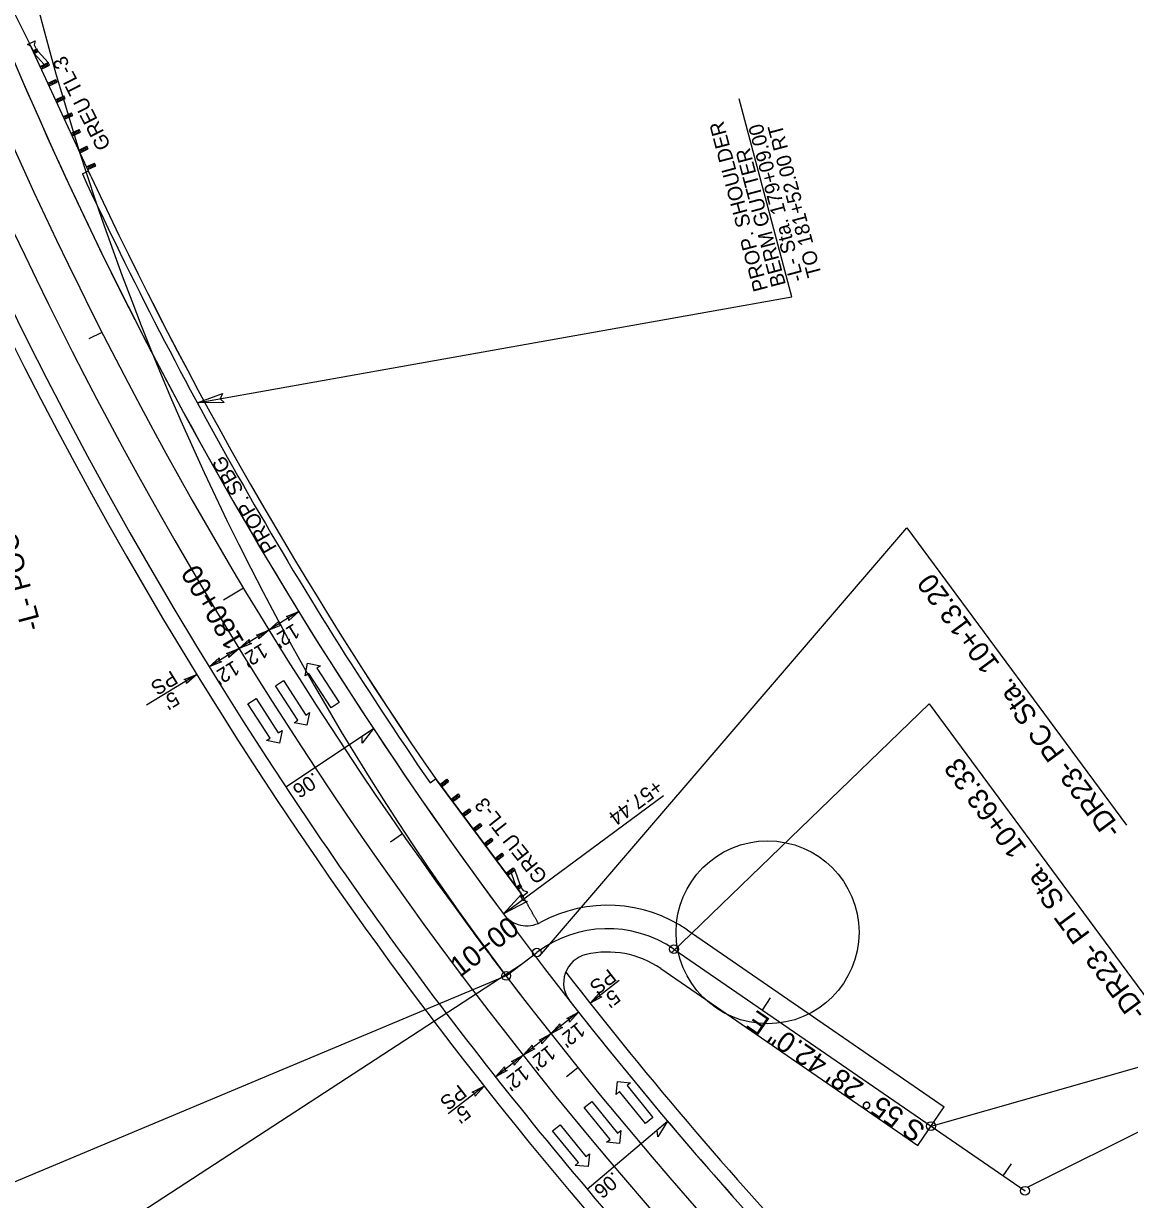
# Model space of a CAD drawing. Extents: x 472216 to 481979, y 489069 to 507339.
# Drawn here: x 474651.5 to 475029.6, y 503321.6 to 503723.6 of the extents above; entities that cross this region are included whole.
import ezdxf

# ---------------------------------------------------------------- set-up
doc = ezdxf.new("R2010")
doc.units = 0
for name, color, linetype in [('Old_Level_12', 7, 'Continuous'), ('Prop Drainage Structure Drop Inlet Grate 2 Narrow Slots and Sag Grates 840 24 CELL', 7, 'Continuous'), ('Prop Drainage Structure Drop Inlet Grate 2 Wide Slots and Sag Grates 840 22 Label', 7, 'Continuous'), ('Prop Drainage Structure Outlet Berm Ditch 850 10 CELL', 7, 'Continuous'), ('Prop Drainage Structure Pipe CSP 15in', 7, 'Continuous'), ('Prop Drainage Structure Pipe Plug CELL', 7, 'Continuous'), ('Prop Drainage Structure Pipe RCP 24in Class III Label', 7, 'Continuous'), ('Prop Drainage Structure Pipe Side Drain 15in Label', 7, 'Continuous'), ('Prop Drainage Structure Tops and Inverts LABEL', 7, 'Continuous'), ('Prop Earthen Structure False Sump CELL', 7, 'Continuous'), ('Prop Erosion Embankment Toe Protection CELL', 7, 'Continuous'), ('Prop Erosion Embankment Toe Protection Label', 7, 'Continuous'), ('Sheet Block Revision CELL', 7, 'Continuous'), ('Sheet Clip Boundary CELL', 7, 'Continuous'), ('Sheet North Arrow Point CELL', 7, 'Continuous'), ('Sheet PE Seal Cell', 7, 'Continuous'), ('Sheet Plan And Profile CELL', 7, 'Continuous'), ('Sheet Plot Border Outside CELL', 7, 'Continuous'), ('Sheet Profile Grid Major CELL', 7, 'Continuous'), ('Sheet Profile Grid Minor CELL', 7, 'Continuous')]:
    doc.layers.add(name, color=color, linetype=linetype)

msp = doc.modelspace()

# ---------------------------------------------------------------- linework, layer by layer
at = {"layer": 'Old_Level_12'}
for p, q in [((474827.89, 503404.79), (474953.54, 503551.22)), ((474953.54, 503551.22), (475028.63, 503449.53)), ((474873.03, 503405.88), (474961.18, 503490.97)), ((474961.18, 503490.97), (475037.71, 503387.35)), ((474681.65, 503310.79), (474821.73, 503401.99)), ((474816.48, 503397.99), (474637.5, 503323.04)), ((474961.77, 503346.67), (475097.73, 503385.4)), ((474994.75, 503325.8), (475087.84, 503372.15))]:
    msp.add_line(p, q, dxfattribs=at)
for centre in [(474826.98, 503405.99), (474873.88, 503407.12), (474816.48, 503397.99), (474961.76, 503346.67), (474993.9, 503324.56)]:
    msp.add_circle(centre, 1.5, dxfattribs=at)
at = {"layer": 'Prop Drainage Structure Drop Inlet Grate 2 Narrow Slots and Sag Grates 840 24 CELL'}
for points in [[(474771.14, 503482.52), (474767.24, 503477.54), (474767.28, 503479.96)], [(474871.67, 503348.37), (474868.38, 503342.97), (474868.14, 503345.38)]]:
    msp.add_lwpolyline(points, close=True, dxfattribs=at)
at = {"layer": 'Prop Drainage Structure Drop Inlet Grate 2 Wide Slots and Sag Grates 840 22 Label'}
for p, q in [((474741.12, 503462.65), (474771.14, 503482.52)), ((474844.18, 503325.13), (474871.67, 503348.37))]:
    msp.add_line(p, q, dxfattribs=at)
at = {"layer": 'Prop Drainage Structure Outlet Berm Ditch 850 10 CELL'}
for points in [[(474720.04, 503593.98), (474710.91, 503593.93), (474719.53, 503597.09), (474718.68, 503595.31)], [(474739.63, 503517.93), (474735.39, 503516.23), (474738.82, 503519.28), (474738.75, 503518.3)], [(474741.37, 503520.82), (474745.61, 503522.52), (474742.17, 503519.47), (474742.25, 503520.45)], [(474731.15, 503514.53), (474735.39, 503516.23), (474731.95, 503513.18), (474732.02, 503514.16)], [(474729.41, 503511.64), (474725.17, 503509.94), (474728.6, 503513), (474728.53, 503512.01)], [(474719.19, 503505.35), (474714.95, 503503.66), (474718.38, 503506.71), (474718.31, 503505.73)], [(474720.93, 503508.25), (474725.17, 503509.94), (474721.73, 503506.89), (474721.8, 503507.87)], [(474706.45, 503499.34), (474710.69, 503501.04), (474707.25, 503497.99), (474707.32, 503498.97)], [(474823.65, 503423.41), (474815.55, 503419.19), (474821.78, 503425.95), (474821.83, 503423.98)], [(474849.22, 503390.84), (474845.2, 503388.69), (474848.27, 503392.1), (474848.31, 503391.11)], [(474837.22, 503383.46), (474841.25, 503385.61), (474838.17, 503382.2), (474838.14, 503383.19)], [(474827.76, 503376.08), (474831.78, 503378.24), (474828.71, 503374.83), (474828.67, 503375.81)], [(474835.81, 503380.39), (474831.78, 503378.24), (474834.86, 503381.65), (474834.9, 503380.67)], [(474826.34, 503373.02), (474822.32, 503370.86), (474825.4, 503374.28), (474825.43, 503373.29)], [(474818.29, 503368.71), (474822.32, 503370.86), (474819.24, 503367.45), (474819.2, 503368.44)], [(474816.88, 503365.64), (474812.85, 503363.49), (474815.93, 503366.9), (474815.97, 503365.92)], [(474804.93, 503358.2), (474808.96, 503360.35), (474805.88, 503356.94), (474805.84, 503357.92)]]:
    msp.add_lwpolyline(points, close=True, dxfattribs=at)
at = {"layer": 'Prop Drainage Structure Pipe Plug CELL'}
for p, q in [((474652.8, 503716.41), (474655.44, 503717.69)), ((474654.08, 503715.72), (474652.8, 503716.41)), ((474654.98, 503713.88), (474654.08, 503715.72)), ((474655.44, 503717.69), (474655.18, 503716.25)), ((474655.18, 503716.25), (474656.08, 503714.41)), ((474654.71, 503714.27), (474656.07, 503714.9)), ((474654.71, 503714.27), (474656.49, 503714)), ((474674.54, 503671.39), (474654.92, 503713.82)), ((474655.53, 503714.15), (474654.98, 503713.88)), ((474656.07, 503714.9), (474655.13, 503713.37)), ((474655.13, 503713.37), (474656.49, 503714)), ((474658.58, 503709.56), (474655.13, 503713.37)), ((474656.08, 503714.41), (474655.53, 503714.15)), ((474656.49, 503714), (474656.07, 503714.9)), ((474656.49, 503714), (474656.28, 503714.45)), ((474659.97, 503710.2), (474656.49, 503714)), ((474657.19, 503708.92), (474659.97, 503710.2)), ((474659, 503708.65), (474657.19, 503708.92)), ((474657.61, 503708.01), (474658.58, 503709.56)), ((474657.61, 503708.01), (474660.39, 503709.3)), ((474659, 503708.65), (474658.58, 503709.56)), ((474658.58, 503709.56), (474660.39, 503709.3)), ((474659.97, 503710.2), (474659, 503708.65)), ((474660.39, 503709.3), (474659.97, 503710.2)), ((474659.83, 503703.2), (474662.56, 503704.46)), ((474660.25, 503702.29), (474661.19, 503703.83)), ((474660.25, 503702.29), (474662.98, 503703.55)), ((474661.61, 503702.92), (474661.19, 503703.83)), ((474661.19, 503703.83), (474662.98, 503703.55)), ((474662.56, 503704.46), (474661.61, 503702.92)), ((474662.98, 503703.55), (474662.56, 503704.46)), ((474661.61, 503702.92), (474659.83, 503703.2)), ((474662.48, 503697.48), (474665.33, 503698.8)), ((474664.32, 503697.23), (474662.48, 503697.48)), ((474662.9, 503696.57), (474663.9, 503698.14)), ((474662.9, 503696.57), (474665.75, 503697.89)), ((474664.32, 503697.23), (474663.9, 503698.14)), ((474663.9, 503698.14), (474665.75, 503697.89)), ((474665.33, 503698.8), (474664.32, 503697.23)), ((474665.75, 503697.89), (474665.33, 503698.8)), ((474665.12, 503691.76), (474667.88, 503693.03)), ((474665.54, 503690.85), (474665.12, 503691.76)), ((474666.92, 503691.49), (474665.12, 503691.76)), ((474665.54, 503690.85), (474666.5, 503692.4)), ((474665.54, 503690.85), (474668.3, 503692.13)), ((474666.92, 503691.49), (474666.5, 503692.4)), ((474666.5, 503692.4), (474668.3, 503692.13)), ((474667.88, 503693.03), (474666.92, 503691.49)), ((474668.3, 503692.13), (474667.88, 503693.03)), ((474667.77, 503686.04), (474670.53, 503687.32)), ((474669.57, 503685.77), (474667.77, 503686.04)), ((474668.19, 503685.13), (474669.15, 503686.68)), ((474668.19, 503685.13), (474670.95, 503686.41)), ((474669.57, 503685.77), (474669.15, 503686.68)), ((474669.15, 503686.68), (474670.95, 503686.41)), ((474670.53, 503687.32), (474669.57, 503685.77)), ((474670.95, 503686.41), (474670.53, 503687.32)), ((474670.41, 503680.32), (474673.18, 503681.6)), ((474672.22, 503680.06), (474670.41, 503680.32)), ((474670.83, 503679.41), (474671.8, 503680.96)), ((474670.83, 503679.41), (474673.6, 503680.7)), ((474672.22, 503680.06), (474671.8, 503680.96)), ((474671.8, 503680.96), (474673.6, 503680.7)), ((474673.18, 503681.6), (474672.22, 503680.06)), ((474673.6, 503680.7), (474673.18, 503681.6)), ((474673.06, 503674.6), (474675.78, 503675.86)), ((474675.78, 503675.86), (474674.84, 503674.32)), ((474676.2, 503674.95), (474675.78, 503675.86)), ((474673.06, 503674.6), (474674.42, 503675.23)), ((474673.48, 503673.69), (474673.06, 503674.6)), ((474674.84, 503674.32), (474673.06, 503674.6)), ((474674.42, 503675.23), (474673.48, 503673.69)), ((474673.48, 503673.69), (474676.2, 503674.95)), ((474674.84, 503674.32), (474674.42, 503675.23)), ((474674.42, 503675.23), (474676.2, 503674.95)), ((474792.31, 503465.45), (474820.24, 503427.96)), ((474793.82, 503463.42), (474796.23, 503465.21)), ((474795.63, 503463.51), (474793.82, 503463.42)), ((474793.82, 503463.42), (474794.42, 503462.61)), ((474794.42, 503462.61), (474796.83, 503464.41)), ((474795.03, 503464.31), (474794.42, 503462.61)), ((474794.42, 503462.61), (474795.63, 503463.51)), ((474796.83, 503464.41), (474795.03, 503464.31)), ((474795.03, 503464.31), (474795.63, 503463.51)), ((474795.63, 503463.51), (474796.23, 503465.21)), ((474796.23, 503465.21), (474796.83, 503464.41)), ((474797.59, 503458.36), (474800.04, 503460.19)), ((474797.59, 503458.36), (474799.41, 503458.47)), ((474798.19, 503457.56), (474800.63, 503459.38)), ((474798.81, 503459.27), (474798.19, 503457.56)), ((474800.63, 503459.38), (474798.81, 503459.27)), ((474798.81, 503459.27), (474799.41, 503458.47)), ((474799.41, 503458.47), (474800.04, 503460.19)), ((474800.04, 503460.19), (474800.63, 503459.38)), ((474801.35, 503453.31), (474803.8, 503455.13)), ((474801.95, 503452.51), (474804.4, 503454.33)), ((474802.58, 503454.22), (474801.95, 503452.51)), ((474804.4, 503454.33), (474802.58, 503454.22)), ((474802.58, 503454.22), (474803.17, 503453.42)), ((474803.17, 503453.42), (474803.8, 503455.13)), ((474803.8, 503455.13), (474804.4, 503454.33)), ((474801.35, 503453.31), (474803.17, 503453.42)), ((474805.12, 503448.26), (474807.55, 503450.07)), ((474805.12, 503448.26), (474806.93, 503448.36)), ((474805.12, 503448.26), (474805.72, 503447.45)), ((474805.72, 503447.45), (474808.15, 503449.27)), ((474806.34, 503449.16), (474805.72, 503447.45)), ((474808.15, 503449.27), (474806.34, 503449.16)), ((474806.34, 503449.16), (474806.93, 503448.36)), ((474806.93, 503448.36), (474807.55, 503450.07)), ((474807.55, 503450.07), (474808.15, 503449.27)), ((474808.88, 503443.2), (474811.4, 503445.08)), ((474808.88, 503443.2), (474810.74, 503443.34)), ((474809.48, 503442.4), (474812, 503444.28)), ((474810.14, 503444.14), (474809.48, 503442.4)), ((474812, 503444.28), (474810.14, 503444.14)), ((474810.14, 503444.14), (474810.74, 503443.34)), ((474810.74, 503443.34), (474811.4, 503445.08)), ((474811.4, 503445.08), (474812, 503444.28)), ((474812.65, 503438.15), (474815.05, 503439.94)), ((474812.65, 503438.15), (474814.45, 503438.24)), ((474813.25, 503437.35), (474815.65, 503439.14)), ((474813.85, 503439.05), (474813.25, 503437.35)), ((474815.65, 503439.14), (474813.85, 503439.05)), ((474813.85, 503439.05), (474814.45, 503438.24)), ((474814.45, 503438.24), (474815.05, 503439.94)), ((474815.05, 503439.94), (474815.65, 503439.14)), ((474816.41, 503433.1), (474818.87, 503434.93)), ((474817.01, 503432.3), (474819.47, 503434.13)), ((474819.47, 503434.13), (474817.64, 503434.01)), ((474818.24, 503433.21), (474818.87, 503434.93)), ((474818.87, 503434.93), (474819.47, 503434.13)), ((474819.47, 503434.13), (474821.14, 503429.26)), ((474816.41, 503433.1), (474818.24, 503433.21)), ((474817.64, 503434.01), (474817.01, 503432.3)), ((474817.64, 503434.01), (474818.24, 503433.21)), ((474818.24, 503433.21), (474819.94, 503428.37)), ((474819.94, 503428.37), (474821.14, 503429.26)), ((474821.74, 503428.46), (474819.94, 503428.37)), ((474820.81, 503428.34), (474820.32, 503427.98)), ((474820.32, 503427.98), (474821.51, 503426.32)), ((474820.54, 503427.56), (474821.14, 503429.26)), ((474820.54, 503427.56), (474821.74, 503428.46)), ((474821.31, 503428.7), (474820.81, 503428.34)), ((474821.14, 503429.26), (474821.44, 503428.86)), ((474821.14, 503429.26), (474821.74, 503428.46)), ((474822.5, 503427.03), (474821.31, 503428.7)), ((474821.5, 503424.86), (474823.89, 503426.58)), ((474821.51, 503426.32), (474821.5, 503424.86)), ((474823.89, 503426.58), (474822.5, 503427.03))]:
    msp.add_line(p, q, dxfattribs=at)
at = {"layer": 'Prop Drainage Structure Pipe RCP 24in Class III Label'}
for p, q in [((474671.6, 503672.19), (474673.72, 503673.18)), ((474790.48, 503464), (474792.4, 503465.32)), ((474878.41, 503413.71), (474966.3, 503353.26)), ((474869.35, 503400.53), (474957.23, 503340.08)), ((474957.23, 503340.08), (474966.3, 503353.26))]:
    msp.add_line(p, q, dxfattribs=at)
for centre, radius, start, end in [((475966.17, 504273.33), 1469, 176.96875, 214.20275), ((475966.17, 504273.33), 1433, 201.68799, 216.58751), ((475966.17, 504273.33), 1469, 214.20275, 223.37358), ((474851.21, 503374.16), 48, 55.4783, 118.4568), ((474823.58, 503425.15), 10, 216.5875, 298.4568), ((474851.21, 503374.16), 32, 55.4783, 103.323), ((474846.14, 503395.57), 10, 103.323, 218.0857), ((475966.17, 504273.33), 1433, 218.08574, 223.37358)]:
    msp.add_arc(centre, radius, start, end, dxfattribs=at)
at = {"layer": 'Prop Drainage Structure Pipe Side Drain 15in Label'}
for p, q in [((474747.74, 503500.56), (474748.63, 503504.89)), ((474748.63, 503504.89), (474753.03, 503503.99)), ((474753.03, 503503.99), (474751.77, 503503.17)), ((474751.77, 503503.17), (474759.39, 503491.43)), ((474737.65, 503497.13), (474740.42, 503498.93)), ((474740.42, 503498.93), (474748.04, 503487.18)), ((474749, 503501.38), (474747.74, 503500.56)), ((474756.62, 503489.63), (474749, 503501.38)), ((474745.27, 503485.39), (474737.65, 503497.13)), ((474728.22, 503491.02), (474730.99, 503492.81)), ((474735.84, 503479.27), (474728.22, 503491.02)), ((474730.99, 503492.81), (474738.61, 503481.07)), ((474759.39, 503491.43), (474756.62, 503489.63)), ((474748.04, 503487.18), (474749.3, 503488)), ((474749.3, 503488), (474748.41, 503483.67)), ((474744.01, 503484.57), (474745.27, 503485.39)), ((474748.41, 503483.67), (474744.01, 503484.57)), ((474734.58, 503478.46), (474735.84, 503479.27)), ((474738.98, 503477.55), (474734.58, 503478.46)), ((474738.61, 503481.07), (474739.87, 503481.88)), ((474739.87, 503481.88), (474738.98, 503477.55)), ((474854.12, 503357.49), (474854.54, 503361.89)), ((474854.54, 503361.89), (474859.01, 503361.46)), ((474855.28, 503358.44), (474854.12, 503357.49)), ((474864.11, 503347.57), (474855.28, 503358.44)), ((474859.01, 503361.46), (474857.84, 503360.52)), ((474857.84, 503360.52), (474866.67, 503349.65)), ((474843.18, 503352.97), (474845.74, 503355.05)), ((474845.74, 503355.05), (474854.57, 503344.19)), ((474852.01, 503342.11), (474843.18, 503352.97)), ((474832.4, 503345.03), (474834.96, 503347.11)), ((474834.96, 503347.11), (474843.79, 503336.25)), ((474866.67, 503349.65), (474864.11, 503347.57)), ((474841.23, 503334.17), (474832.4, 503345.03)), ((474850.84, 503341.16), (474852.01, 503342.11)), ((474854.57, 503344.19), (474855.73, 503345.13)), ((474855.73, 503345.13), (474855.31, 503340.73)), ((474855.31, 503340.73), (474850.84, 503341.16)), ((474840.06, 503333.22), (474841.23, 503334.17)), ((474843.79, 503336.25), (474844.95, 503337.19)), ((474844.95, 503337.19), (474844.53, 503332.79)), ((474844.53, 503332.79), (474840.06, 503333.22))]:
    msp.add_line(p, q, dxfattribs=at)
at = {"layer": 'Prop Drainage Structure Tops and Inverts LABEL'}
msp.add_arc((475966.17, 504273.33), 1425, 204.98732, 214.53661, dxfattribs=at)
at = {"layer": 'Prop Earthen Structure False Sump CELL'}
msp.add_arc((475966.17, 504273.33), 1427.33, 204.90801, 214.54322, dxfattribs=at)
at = {"layer": 'Prop Erosion Embankment Toe Protection CELL'}
for p, q in [((474639.41, 503745.23), (474653.55, 503716.77)), ((474674.54, 503671.39), (474653.55, 503716.77)), ((474822.18, 503425.35), (474792.31, 503465.45))]:
    msp.add_line(p, q, dxfattribs=at)
for radius, start, end in [(1474, 184.12451, 214.53881), (1425, 204.98732, 214.53773), (1474, 214.53881, 223.37358), (1428, 217.73765, 223.37358)]:
    msp.add_arc((475966.17, 504273.33), radius, start, end, dxfattribs=at)
msp.add_spline([(474827.51, 503415.96), (474827.48, 503416.01), (474827.26, 503416.38), (474827.05, 503416.75), (474826.84, 503417.13), (474826.63, 503417.5), (474826.41, 503417.87), (474826.2, 503418.25), (474825.99, 503418.62), (474825.77, 503419), (474825.56, 503419.37), (474825.35, 503419.74), (474825.14, 503420.12), (474824.93, 503420.49), (474824.71, 503420.86), (474824.5, 503421.24), (474824.29, 503421.61), (474824.08, 503421.99), (474823.87, 503422.36), (474823.66, 503422.74), (474823.45, 503423.11), (474823.23, 503423.48), (474823.02, 503423.86), (474822.81, 503424.23), (474822.6, 503424.61), (474822.18, 503425.36)], degree=3, dxfattribs=at)
at = {"layer": 'Prop Erosion Embankment Toe Protection Label'}
msp.add_arc((475966.17, 504273.33), 1457, 176.96875, 223.37358, dxfattribs=at)
at = {"layer": 'Sheet Block Revision CELL'}
for p, q in [((474914.17, 503630.11), (474896.17, 503697.86)), ((474772.12, 503604.82), (474914.17, 503630.11)), ((474710.91, 503593.93), (474772.12, 503604.82)), ((474745.61, 503522.52), (474714.95, 503503.66)), ((474710.69, 503501.04), (474693.57, 503490.5)), ((474815.55, 503419.19), (474870.31, 503459.67)), ((474855.12, 503396.42), (474845.2, 503388.69)), ((474841.25, 503385.61), (474812.85, 503363.49)), ((474808.96, 503360.35), (474796.73, 503350.82))]:
    msp.add_line(p, q, dxfattribs=at)
at = {"layer": 'Sheet Clip Boundary CELL'}
msp.add_arc((475966.17, 504273.33), 1433, 176.96875, 223.37358, dxfattribs=at)
at = {"layer": 'Sheet North Arrow Point CELL'}
for p, q in [((474816.48, 503397.99), (474826.98, 503405.99)), ((474873.88, 503407.12), (474993.9, 503324.56))]:
    msp.add_line(p, q, dxfattribs=at)
for centre, radius, start, end in [((475966.17, 504273.33), 1445, 176.96875, 223.37358), ((475566.35, 503964.84), 940, 182.02426, 217.6526), ((474851.21, 503374.16), 40, 55.4783, 127.2846)]:
    msp.add_arc(centre, radius, start, end, dxfattribs=at)
at = {"layer": 'Sheet PE Seal Cell'}
for p, q in [((474678.32, 503617.99), (474673.86, 503615.73)), ((474781.05, 503446.58), (474776.95, 503443.72)), ((474904.09, 503386.34), (474906.92, 503390.46)), ((474841.06, 503366.61), (474837.16, 503363.47)), ((474986.48, 503329.67), (474989.31, 503333.79))]:
    msp.add_line(p, q, dxfattribs=at)
at = {"layer": 'Sheet Plot Border Outside CELL'}
msp.add_circle((474905.87, 503412.9), 31.27, dxfattribs=at)
at = {"layer": 'Sheet Profile Grid Minor CELL'}
for p, q in [((474726.72, 503530.51), (474719.86, 503526.4)), ((474810.36, 503406.08), (474805.56, 503412.48)), ((474816.48, 503397.99), (474811.63, 503404.35))]:
    msp.add_line(p, q, dxfattribs=at)

# ---------------------------------------------------------------- texts
at = {"layer": 'Old_Level_12'}
for s, rotation, p in [('-L- POC Sta. 182+51.49', 104.8779, (474657.75, 503516.96)), ('-DR23- PC Sta.  10+13.20', 126.4463, (475027.25, 503448.11)), ('-DR23- PT Sta.  10+63.33', 126.4463, (475035.86, 503385.87))]:
    msp.add_text(s, height=7, rotation=rotation, dxfattribs=at).set_placement(p)
at = {"layer": 'Prop Drainage Structure Drop Inlet Grate 2 Narrow Slots and Sag Grates 840 24 CELL'}
for rotation, p in [(213.4948, (474750.76, 503467.77)), (220.2014, (474853.16, 503331.34))]:
    msp.add_text('.06', height=5, rotation=rotation, dxfattribs=at).set_placement(p)
at = {"layer": 'Prop Drainage Structure Pipe CSP 15in'}
for s, rotation, p in [('PROP. SHOULDER ', 104.8779, (474906.06, 503632.72)), ('-L- Sta. 179+09.00', 104.8779, (474918.31, 503635.97)), ('TO 181+52.00 RT', 104.8779, (474924.44, 503637.6)), ('BERM GUTTER', 104.8779, (474912.18, 503634.35)), ('PROP. SBG', 119.9984, (474738.26, 503544.43)), ("12'", 211.5973, (474743.96, 503518.67)), ("12'", 211.5973, (474733.07, 503511.97)), ("12'", 211.5973, (474723.4, 503506.02)), ('PS', 211.5973, (474702.15, 503502.6)), ("5'", 211.5973, (474702.79, 503495.55)), ('+57.44', 216.4666, (474867.73, 503465.42)), ('PS', 217.9223, (474851.63, 503400.7)), ("5'", 217.9223, (474853.04, 503393.76)), ("12'", 217.9223, (474841.1, 503382.43)), ("12'", 217.9223, (474831.02, 503374.58)), ("12'", 217.9223, (474822.06, 503367.6)), ('PS', 217.9223, (474800.48, 503361.15)), ("5'", 217.9223, (474801.89, 503354.22))]:
    msp.add_text(s, height=5, rotation=rotation, dxfattribs=at).set_placement(p)
at = {"layer": 'Prop Drainage Structure Pipe Plug CELL'}
for rotation, p in [(116.9905, (474681.49, 503681.81)), (128.3198, (474830.91, 503432.02))]:
    msp.add_text('GREU TL-3', height=5, rotation=rotation, dxfattribs=at).set_placement(p)
at = {"layer": 'Sheet Plan And Profile CELL'}
msp.add_text('S 55%%d 28\' 42.0" E', height=7, rotation=145.4783, dxfattribs=at).set_placement((474960.34, 503346.44))
at = {"layer": 'Sheet Profile Grid Major CELL'}
for s, rotation, p in [('180+00', 120.935, (474727.19, 503512.22)), ('10+00', 37.2846, (474800.67, 503397.27))]:
    msp.add_text(s, height=7, rotation=rotation, dxfattribs=at).set_placement(p)

doc.saveas('drawing.dxf')
